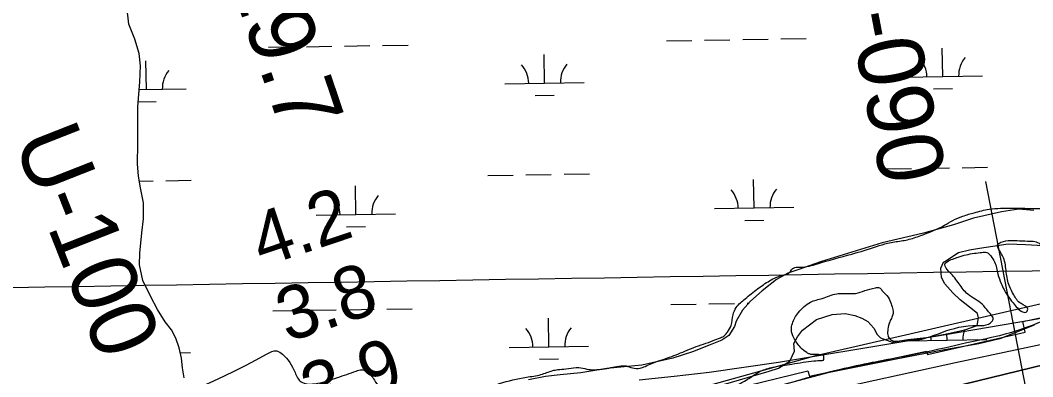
# Model space of a CAD drawing. Extents: x 3855477 to 3893699, y 299188 to 325115.
# Drawn here: x 3878373 to 3879649, y 319958 to 320408 of the extents above; entities that cross this region are included whole.
import ezdxf

# ---------------------------------------------------------------- set-up
doc = ezdxf.new("R2010")
doc.units = 0
for name, color, linetype in [('V-GRID-MAJR', 7, 'Continuous'), ('V-RIVR-EDGE', 7, 'Continuous'), ('V-RIVR-RANG', 7, 'Continuous'), ('V-RIVR-RANG-IDEN', 7, 'Continuous'), ('V-RRAP-FSHR', 7, 'Continuous'), ('V-RRAP-RVMT', 7, 'Continuous'), ('V-TOPO-DPTH', 7, 'Continuous'), ('V-TOPO-MINR', 7, 'Continuous'), ('V-TOPO-SHOR', 7, 'Continuous'), ('V-TOPO-WATR', 7, 'Continuous'), ('V-WETL-SWMP', 7, 'Continuous')]:
    doc.layers.add(name, color=color, linetype=linetype)

msp = doc.modelspace()

# ---------------------------------------------------------------- linework, layer by layer
at = {"layer": 'V-GRID-MAJR'}
msp.add_spline([(3859493.4, 319767), (3864801.7, 319851.5), (3870110.1, 319936.8), (3875418.4, 320022.9), (3880726.7, 320109.8), (3886035, 320197.4), (3891343.3, 320285.8)], degree=3, dxfattribs=at)
at = {"layer": 'V-RIVR-EDGE'}
for points in [[(3878772.9, 319957.2), (3878796.4, 319965.5), (3878803.2, 319967.1), (3878809.6, 319965.5), (3878819.5, 319953.9), (3878825.5, 319945.2), (3878829.8, 319938.8), (3878836.2, 319932), (3878847.7, 319924.8), (3878860.9, 319921.2), (3878873.6, 319921.5), (3878896.7, 319925.8), (3878919.5, 319929.8), (3878950.6, 319940.1), (3878977.3, 319949.6), (3879011.2, 319957.8), (3879029.5, 319961), (3879044.3, 319966.1), (3879050.7, 319967.3), (3879061, 319968.1), (3879073.8, 319970), (3879077, 319970), (3879087.4, 319968), (3879096.5, 319967.2), (3879109.7, 319968.4), (3879130.4, 319971.9), (3879136.8, 319971.9), (3879144.7, 319969.5), (3879154.3, 319969), (3879160.7, 319971.4), (3879177.8, 319978.2), (3879199.8, 319986.1), (3879222.1, 319995.2), (3879246.5, 320003.9), (3879255.6, 320007.5), (3879261.2, 320010.6), (3879264.4, 320014.6), (3879269.2, 320023), (3879271.6, 320036.5), (3879275.7, 320045.7), (3879286.8, 320056.8), (3879302.4, 320069.1), (3879317.6, 320079.4), (3879334.7, 320086.6), (3879343.1, 320090.1), (3879344.3, 320092.1), (3879345.9, 320094.1), (3879349.5, 320096.1), (3879356.7, 320096.5), (3879377.8, 320100.8), (3879421.3, 320113.1), (3879452.4, 320122.5), (3879466.4, 320126.9), (3879475.1, 320128.5), (3879491.5, 320131.2), (3879508.2, 320136.4), (3879538.1, 320149.4), (3879548.5, 320155.4), (3879561.3, 320160.9), (3879575.6, 320165.3), (3879594.4, 320169.6), (3879623.1, 320171.1), (3879644.6, 320170.7), (3879667.7, 320170.2), (3879690.4, 320169.4), (3879720.3, 320168.5), (3879736.3, 320166.9), (3879755, 320166.8), (3879773.7, 320166.4), (3879792.9, 320167.9), (3879818.8, 320173.8), (3879839.5, 320179.8), (3879887, 320190.4), (3879922.9, 320197.5), (3879946.4, 320202.6), (3879975.5, 320205.7), (3880001.8, 320208.9), (3880023.7, 320208.4), (3880039.7, 320210), (3880060.4, 320212.3), (3880085.5, 320214.2), (3880109.8, 320215), (3880166.8, 320218.8), (3880184.7, 320218.4), (3880197.1, 320217.9), (3880212.2, 320218.7), (3880223.4, 320222.3), (3880244.5, 320225), (3880264.1, 320228.1), (3880280, 320230.5), (3880292, 320231.7), (3880309.9, 320234.8), (3880320.3, 320240), (3880325.9, 320247.5), (3880329.9, 320258.3), (3880333.1, 320265.4), (3880340.3, 320270.6), (3880351.1, 320277.3), (3880369.8, 320284.1), (3880385, 320288), (3880396.5, 320290.4), (3880410.1, 320295.9), (3880422.1, 320303.5), (3880445.6, 320312.6), (3880458.4, 320318.1), (3880473.9, 320323.3), (3880494.3, 320328.4), (3880510.2, 320333.9), (3880537, 320341.4), (3880560.5, 320345.8), (3880579.2, 320349.7), (3880634.2, 320361.1), (3880689.3, 320376.1), (3880708.4, 320381.7), (3880769, 320397.1), (3880805.3, 320408.1), (3880840.8, 320422), (3880842.9, 320423)], [(3879697, 320125.3), (3879719.6, 320127.7), (3879729.6, 320126.8), (3879733.2, 320123.2), (3879733.6, 320118.9), (3879739.5, 320088.6), (3879740.6, 320082.6), (3879743.4, 320081.4), (3879749.4, 320081.4), (3879752.2, 320084.5), (3879744.7, 320122), (3879744.3, 320126.8), (3879747.1, 320126.8), (3879767.9, 320130.7), (3879777.8, 320129.9), (3879787, 320126.3), (3879796.9, 320118.3), (3879802.1, 320105.1), (3879803.6, 320100), (3879808, 320098), (3879817.2, 320099.5), (3879824, 320102.3), (3879826.8, 320106.3), (3879826.8, 320112.3), (3879824, 320128.2), (3879824.9, 320133.8), (3879827.2, 320134.6), (3879832.8, 320135), (3879839.6, 320134.9), (3879849.2, 320136.5), (3879852.8, 320140.5), (3879854, 320146.9), (3879857.6, 320148.8), (3879860.8, 320149.6), (3879865.9, 320148.8), (3879880.7, 320141.2), (3879897, 320142.4), (3879920.5, 320148.3), (3879924.5, 320146.7), (3879924.5, 320142.7), (3879920.5, 320124.8), (3879922.9, 320122.8), (3879934, 320123.1), (3879938.4, 320126.3), (3879949.2, 320127.1), (3879961.1, 320127.1), (3879967.9, 320131.8), (3879971.5, 320137.4), (3879976.3, 320151.3), (3879987.1, 320161.3), (3880003.9, 320165.6), (3880021, 320166), (3880035, 320165.1), (3880049.7, 320169.1), (3880055.3, 320169.5), (3880068.4, 320162.7), (3880087.1, 320155.4), (3880095.9, 320154.2), (3880116.6, 320156.2), (3880150.1, 320161.7), (3880176.4, 320163.6), (3880209.9, 320166.7), (3880232.2, 320168.6), (3880259.8, 320175.3), (3880270.9, 320178.9), (3880279.3, 320179.3), (3880287.3, 320180.1), (3880297.2, 320184.8), (3880310, 320186.8), (3880320.8, 320187.9), (3880345.9, 320190.7), (3880358.6, 320194.2), (3880377.8, 320201.4), (3880395.7, 320206.1), (3880415.3, 320214.4), (3880426.1, 320220), (3880431.2, 320220), (3880447.2, 320217.1), (3880458.3, 320216.7), (3880469.5, 320216.7), (3880493, 320214.2), (3880506.5, 320213), (3880520.1, 320214.6), (3880541.6, 320212.5), (3880558.7, 320207.7), (3880566.3, 320204.5), (3880579.5, 320203.2), (3880606.5, 320200.4), (3880635.6, 320198.3), (3880664.3, 320198.3), (3880680.7, 320199.4), (3880692.2, 320199.4), (3880713.3, 320196.1), (3880741.6, 320190.5), (3880767.9, 320187.6), (3880798.2, 320184.8), (3880844.8, 320178.7), (3880850.4, 320180.3), (3880860.4, 320184.6), (3880868.3, 320186.2), (3880878.7, 320186.2), (3880899.8, 320183.3), (3880916.2, 320179.3), (3880934.5, 320174.9), (3880964.4, 320170), (3880969.1, 320168.8), (3880968.3, 320165.2), (3880974.3, 320162), (3880987.4, 320162), (3880998.2, 320163.2), (3881003.4, 320167.1), (3881006.2, 320169.5), (3881014.2, 320169.9), (3881026.1, 320167.9), (3881030.5, 320169.1), (3881035.7, 320175.8), (3881045.3, 320179), (3881051.3, 320179), (3881058, 320175.4), (3881061.2, 320168.2), (3881062, 320161.8), (3881058, 320151.1), (3881049.6, 320143.1), (3881043.2, 320139.9), (3881032.4, 320138.4), (3880996.2, 320144.8), (3880947.2, 320152.9), (3880920.5, 320156.2), (3880894.2, 320155.4), (3880850.3, 320151.2), (3880831.6, 320150.4), (3880807.3, 320154.9), (3880789.8, 320158.1), (3880775, 320163.3), (3880750.7, 320165.8), (3880733.2, 320167), (3880726.8, 320165.4), (3880717.2, 320164.6), (3880710.9, 320165.9), (3880707.3, 320170.7), (3880704.5, 320173.8), (3880697.3, 320174.7), (3880679, 320177.5), (3880672.2, 320176.7), (3880659.9, 320172.4), (3880641.1, 320172.4), (3880568.6, 320179), (3880520.4, 320181.1), (3880484.9, 320181.6), (3880478.6, 320182.8), (3880469.8, 320189.2), (3880461.5, 320190), (3880428.4, 320187.3), (3880417.2, 320185.7), (3880414, 320182.5), (3880409.6, 320177.8), (3880403.6, 320176.6), (3880390.1, 320175.4), (3880368.6, 320176.3), (3880354.6, 320176.3), (3880341.9, 320175.1), (3880318.3, 320168.8), (3880272.9, 320157), (3880215.1, 320147.2), (3880160, 320141.7), (3880146.5, 320140.2), (3880123.4, 320133), (3880083.9, 320124.4), (3880001, 320115), (3879947.5, 320106.4), (3879873.4, 320088.6), (3879836.7, 320081.5), (3879819.9, 320079.2), (3879798.4, 320075.3), (3879788.8, 320072.1), (3879781.2, 320066.9), (3879773.3, 320065.4), (3879750.1, 320060.2), (3879721, 320049.9), (3879669.2, 320031.3), (3879631.7, 320017.1), (3879566.3, 320000.9), (3879510, 319988.3), (3879446.7, 319976.1), (3879406.8, 319967.4), (3879349.7, 319952.4), (3879285.9, 319934.6), (3879218.1, 319916.9), (3879183.4, 319903.8), (3879155.9, 319896.7), (3879139.2, 319893.2), (3879093.7, 319885.3), (3879060.6, 319877), (3878986, 319855.3), (3878942.6, 319840.2), (3878915.4, 319828.4), (3878895.5, 319814.5), (3878875.1, 319802.9), (3878854.8, 319795.8), (3878818.5, 319787.5), (3878772.2, 319780.9), (3878725.6, 319767.1), (3878653.4, 319749.3), (3878584.8, 319736.3), (3878566.5, 319736.4), (3878560.5, 319740.4), (3878558.5, 319746.7), (3878560.2, 319750.7), (3878564.9, 319754.3), (3878579.3, 319757.1), (3878593.7, 319761)], [(3878593.7, 319761), (3878602, 319762.6), (3878621.2, 319766.9), (3878629.1, 319767.3), (3878639.5, 319766.5), (3878651.1, 319766.8), (3878665.8, 319769.2), (3878675.4, 319775.1), (3878687.8, 319783.5), (3878708.5, 319791.4), (3878733.2, 319796.9), (3878763.9, 319802.4), (3878792.6, 319804.7), (3878814.6, 319807.9), (3878836.9, 319811), (3878853.2, 319815), (3878867.6, 319821.3), (3878894.7, 319838), (3878922.3, 319852.7), (3878944.2, 319861.8), (3878994.1, 319877.2), (3879041.9, 319890.2), (3879087.4, 319902.9), (3879104.9, 319907.2), (3879119.7, 319909.6), (3879139.2, 319912.3), (3879158.4, 319915.8), (3879181.9, 319921.4), (3879208.6, 319930.9), (3879246.9, 319940.7), (3879276.8, 319948.2), (3879291.6, 319956.2), (3879306.3, 319965.3), (3879321.9, 319970.4), (3879345.8, 319974.4), (3879373.3, 319978.3), (3879383.7, 319979), (3879385.7, 319979.4), (3879386.1, 319982.2), (3879385.7, 319985), (3879383.7, 319985.8), (3879367.8, 319987.1), (3879364.6, 319988.7), (3879357, 319995), (3879348.3, 320007.4), (3879345.1, 320017.8), (3879346.3, 320025.4), (3879353.9, 320039.3), (3879361.1, 320046.8), (3879369.1, 320052.4), (3879383.9, 320057.2), (3879402.2, 320063.1), (3879410.2, 320063.5), (3879417.4, 320063.4), (3879426.1, 320063.4), (3879437.7, 320067), (3879450.9, 320070.5), (3879456.1, 320070.5), (3879459.2, 320067.3), (3879467.2, 320058.5), (3879470.7, 320050.2), (3879473.1, 320043), (3879471.9, 320033.4), (3879469.1, 320027.8), (3879466.7, 320018.3), (3879466.7, 320011.1), (3879469.4, 320005.9), (3879473, 320003.5), (3879481.4, 320003.5), (3879506.5, 320005.4), (3879529.2, 320012.2), (3879573.9, 320022.8), (3879598.2, 320028.3), (3879599, 320029.5), (3879593.5, 320040.3), (3879585.5, 320049.9), (3879567.6, 320062.3), (3879556.5, 320075.5), (3879545, 320089.8), (3879539, 320097.8), (3879539, 320101.4), (3879541.4, 320103.4), (3879555.4, 320109.3), (3879575.7, 320114.1), (3879585.3, 320115.2), (3879591.3, 320115.2), (3879596.4, 320110.8), (3879601.2, 320103.2), (3879605.5, 320087.7), (3879609.5, 320076.1), (3879617.4, 320061), (3879624.6, 320051.4), (3879636.5, 320040.2), (3879639.3, 320039.4), (3879642.1, 320041), (3879642.9, 320043.4), (3879634.5, 320050.6), (3879625.4, 320061.7), (3879619.9, 320072.5), (3879615.9, 320090.1), (3879612.4, 320108.4), (3879607.2, 320117.6), (3879605.2, 320121.6), (3879604.8, 320124.4), (3879609.2, 320127.9), (3879632.4, 320129.9), (3879646.3, 320129.4), (3879653.5, 320128.6), (3879660.2, 320124.2), (3879664.2, 320113.5), (3879676.1, 320085.1), (3879686.4, 320064.8), (3879689.6, 320058.8), (3879693.1, 320058.4), (3879697.1, 320060), (3879697.9, 320061.6), (3879685.2, 320081.9), (3879674.5, 320103.1), (3879670.6, 320121), (3879669.8, 320126.2), (3879671.4, 320128.2), (3879674.2, 320127.8), (3879692.5, 320125.7), (3879697, 320125.3)], [(3878199.4, 319784.9), (3878242.5, 319804.7), (3878272.8, 319818.2), (3878683.7, 319986.9), (3878696.4, 319990.9), (3878703.6, 319986.9), (3878719.5, 319963.7), (3878727.4, 319951.8), (3878734.6, 319949.4), (3878748.2, 319950.1), (3878772.9, 319957.2)]]:
    msp.add_spline(points, degree=3, dxfattribs=at)
at = {"layer": 'V-RIVR-RANG'}
msp.add_line((3879589.8, 320204.5), (3879776.1, 319242.4), dxfattribs=at)
at = {"layer": 'V-RRAP-FSHR'}
msp.add_lwpolyline([(3876931.2, 318781), (3877153.9, 318947.9), (3877384.1, 319090.2), (3877720.6, 319286.6), (3878185, 319523.3), (3878396.2, 319649), (3878618, 319749.1), (3878835.2, 319834.1), (3879377.4, 319985.4), (3880023.2, 320134.6), (3880260.9, 320172), (3880414.8, 320178.8), (3880574.3, 320171.5), (3881565, 320168.5), (3882291, 320136.7)], dxfattribs=at)
at = {"layer": 'V-RRAP-RVMT'}
for p, q in [((3879636.7, 320028), (3879784.8, 320059.2)), ((3879639.7, 320014.5), (3879636.7, 320028)), ((3879516.5, 319986.4), (3879639.7, 320014.5)), ((3879368, 319958.9), (3879515.4, 319990.5)), ((3879515.4, 319990.5), (3879516.5, 319986.4)), ((3879213.5, 319928.7), (3879366, 319965.9)), ((3879366, 319965.9), (3879368, 319958.9))]:
    msp.add_line(p, q, dxfattribs=at)
at = {"layer": 'V-TOPO-DPTH'}
for points in [[(3879701.7, 320039.4), (3879647.7, 320029.8), (3879593.6, 320020.4), (3879539.5, 320011.2), (3879485.4, 320002.2), (3879329, 319976.5), (3879285.2, 319969.8), (3879241.3, 319963.6), (3879197.3, 319958.5), (3879153.2, 319953.9)], [(3878036.7, 319355.3), (3878620.3, 319650.6), (3878656.2, 319668.8), (3878692.1, 319687), (3878727.9, 319705.3), (3878763.8, 319723.7), (3878815.8, 319750.3), (3878825.6, 319755.3), (3878835.5, 319760.2), (3878845.4, 319765), (3878855.4, 319769.7), (3878872.5, 319777.8), (3878873.9, 319778.4), (3878875.4, 319779), (3878878.3, 319779.9), (3878903.5, 319787), (3878917.6, 319790.9), (3878931.8, 319794.7), (3878945.9, 319798.4), (3878960.1, 319801.9), (3879802.4, 320007.4)], [(3878036.7, 319355.3), (3878620.3, 319650.6), (3878656.2, 319668.8), (3878692.1, 319687), (3878727.9, 319705.3), (3878763.8, 319723.7), (3878815.8, 319750.3), (3878825.6, 319755.3), (3878835.5, 319760.2), (3878845.4, 319765), (3878855.4, 319769.7), (3878872.5, 319777.8), (3878873.9, 319778.4), (3878875.4, 319779), (3878878.3, 319779.9), (3878903.5, 319787), (3878917.6, 319790.9), (3878931.8, 319794.7), (3878945.9, 319798.4), (3878960.1, 319801.9), (3879802.4, 320007.4)]]:
    msp.add_lwpolyline(points, dxfattribs=at)
at = {"layer": 'V-TOPO-MINR'}
for points in [[(3879777.6, 320023.7), (3879551.8, 319976), (3879436.8, 319950.8), (3879322.1, 319924.5), (3879207.7, 319896.3), (3879093.7, 319867), (3878897.1, 319814.8), (3878881.7, 319810.3), (3878866.5, 319805.2), (3878851.6, 319799.3), (3878836.9, 319792.9), (3878661.5, 319710.6), (3878559.7, 319661.5), (3878458.8, 319611), (3878358.9, 319558.2)], [(3879802.4, 320007.4), (3878960.1, 319801.9), (3878945.9, 319798.4), (3878931.8, 319794.7), (3878917.6, 319790.9), (3878903.5, 319787), (3878878.3, 319779.9), (3878875.4, 319779), (3878873.9, 319778.4), (3878872.5, 319777.8), (3878855.4, 319769.7), (3878845.4, 319765), (3878835.5, 319760.2), (3878825.6, 319755.3), (3878815.8, 319750.3), (3878763.8, 319723.7), (3878727.9, 319705.3), (3878692.1, 319687), (3878656.2, 319668.8), (3878620.3, 319650.6), (3878036.7, 319355.3)]]:
    msp.add_lwpolyline(points, dxfattribs=at)
at = {"layer": 'V-TOPO-SHOR'}
msp.add_lwpolyline([(3878579.6, 319957.1), (3878577.5, 319969.7), (3878576.5, 319981.6), (3878573.6, 319994.9), (3878569.1, 320007.1), (3878563.8, 320017.3), (3878555.8, 320027.8), (3878546.1, 320043.1), (3878537.2, 320059.9), (3878527.8, 320079.9), (3878523.6, 320099.6), (3878523.8, 320114.2), (3878526.2, 320139.9), (3878528.3, 320157.7), (3878528.5, 320177.8), (3878524.6, 320196.7), (3878522.1, 320211.3), (3878521.1, 320226.7), (3878521.5, 320252.3), (3878521.2, 320274.4), (3878521.3, 320298.9), (3878524, 320330.5), (3878524.9, 320350.6), (3878523.1, 320366), (3878517.7, 320384.1), (3878510, 320402.9), (3878507.3, 320425.4)], dxfattribs=at)
at = {"layer": 'V-TOPO-WATR'}
msp.add_lwpolyline([(3879701.7, 320039.4), (3879647.7, 320029.8), (3879593.6, 320020.4), (3879539.5, 320011.2), (3879485.4, 320002.2), (3879329, 319976.5), (3879285.2, 319969.8), (3879241.3, 319963.6), (3879197.3, 319958.5), (3879153.2, 319953.9)], dxfattribs=at)
at = {"layer": 'V-WETL-SWMP'}
for p, q in [((3879187.7, 320382.1), (3879219.7, 320382.6)), ((3879235.7, 320382.9), (3879267.7, 320383.4)), ((3879283.7, 320383.7), (3879315.7, 320384.2)), ((3879331.7, 320384.4), (3879363.7, 320385)), ((3878685.9, 320373.9), (3878717.9, 320374.4)), ((3878733.9, 320374.7), (3878765.9, 320375.2)), ((3878781.9, 320375.5), (3878813.9, 320376)), ((3878829.9, 320376.3), (3878861.9, 320376.8)), ((3879034, 320328.8), (3879033.4, 320364.8)), ((3879535.8, 320337), (3879535.3, 320373)), ((3878532.2, 320320.7), (3878531.6, 320356.7)), ((3878984, 320328), (3879084, 320329.7)), ((3879485.8, 320336.2), (3879585.8, 320337.8)), ((3878523.1, 320320.5), (3878582.2, 320321.5)), ((3879524.1, 320321.4), (3879548.1, 320321.8)), ((3878521.8, 320305.1), (3878544.4, 320305.4)), ((3879022.3, 320313.2), (3879046.3, 320313.6)), ((3878962.5, 320212.2), (3878994.5, 320212.7)), ((3879010.5, 320213), (3879042.5, 320213.5)), ((3879058.5, 320213.8), (3879090.5, 320214.3)), ((3879464.3, 320220.4), (3879496.3, 320220.9)), ((3879512.3, 320221.2), (3879544.3, 320221.7)), ((3879560.3, 320222), (3879592.3, 320222.5)), ((3878523.2, 320205.1), (3878540.6, 320205.4)), ((3878556.6, 320205.6), (3878588.6, 320206.1)), ((3878796.2, 320163.1), (3878795.6, 320199.1)), ((3879298, 320171.3), (3879297.5, 320207.2)), ((3878746.2, 320162.3), (3878846.2, 320163.9)), ((3879248, 320170.4), (3879348, 320172.1)), ((3879286.3, 320155.6), (3879310.3, 320156)), ((3878784.4, 320147.5), (3878808.4, 320147.8)), ((3879193.2, 320049.5), (3879225.2, 320050)), ((3879241.2, 320050.2), (3879273.2, 320050.8)), ((3879289.2, 320051), (3879291.2, 320051.1)), ((3878691.3, 320041.3), (3878723.3, 320041.8)), ((3878739.3, 320042.1), (3878771.3, 320042.6)), ((3878787.3, 320042.8), (3878819.3, 320043.4)), ((3878835.3, 320043.6), (3878867.3, 320044.2)), ((3879039.4, 319996.2), (3879038.8, 320032.2)), ((3879541.3, 320004.4), (3879541.1, 320012.7)), ((3878989.4, 319995.4), (3879089.4, 319997)), ((3879491.3, 320003.6), (3879591.3, 320005.2)), ((3878575, 319988.6), (3878587.6, 319988.8)), ((3879027.7, 319980.6), (3879051.7, 319981))]:
    msp.add_line(p, q, dxfattribs=at)
for points in [[(3878579.6, 319957.1), (3878577.5, 319969.7), (3878576.5, 319981.6), (3878573.6, 319994.9), (3878569.1, 320007.1), (3878563.8, 320017.3), (3878555.8, 320027.8), (3878546.1, 320043.1), (3878537.2, 320059.9), (3878527.8, 320079.9), (3878523.6, 320099.6), (3878523.8, 320114.2), (3878526.2, 320139.9), (3878528.3, 320157.7), (3878528.5, 320177.8), (3878524.6, 320196.7), (3878522.1, 320211.3), (3878521.1, 320226.7), (3878521.5, 320252.3), (3878521.2, 320274.4), (3878521.3, 320298.9), (3878524, 320330.5), (3878524.9, 320350.6), (3878523.1, 320366), (3878517.7, 320384.1), (3878510, 320402.9), (3878507.3, 320425.4)], [(3879650.5, 320168.2), (3879631.6, 320169.6), (3879609.9, 320166.2), (3879574.8, 320158.5), (3879549.4, 320150), (3879511.5, 320139.5), (3879459.5, 320127.3), (3879382.9, 320103.6), (3879353.4, 320093.1), (3879340.5, 320088.8), (3879326.3, 320080.9), (3879308.1, 320066.6), (3879293.5, 320053.5), (3879283.3, 320042.4), (3879275.5, 320028.4), (3879273.4, 320021.6), (3879266.4, 320010.4), (3879257.5, 320004.5), (3879242.6, 319998.6), (3879220.4, 319989.6), (3879195.8, 319981.8), (3879156.7, 319973), (3879112.4, 319968.7), (3879079.8, 319963.4), (3879053.6, 319960.9), (3879035.1, 319958.7), (3879013.8, 319954.5)], [(3879548.5, 320064), (3879538.5, 320075.7), (3879534.2, 320083.4), (3879533.5, 320095.5), (3879536.8, 320102.7), (3879538.4, 320103.5), (3879555.9, 320114.9), (3879569.6, 320118.4), (3879582, 320120.7), (3879599, 320122.9), (3879618.3, 320125.9), (3879640, 320125.3), (3879692.2, 320122.3)], [(3879259.7, 319948.6), (3879317, 319965.2), (3879328.7, 319969.1), (3879343.3, 319977.8), (3879349, 319990.6), (3879348.3, 320000.2), (3879352.9, 320008.6), (3879359, 320017), (3879376.8, 320030.5), (3879396.6, 320036.7), (3879412.7, 320038.1), (3879425.1, 320035.6), (3879433.9, 320032.3), (3879441.5, 320028.2), (3879449.1, 320019.6), (3879453, 320011.5), (3879457.4, 320007.5), (3879472.2, 320002.1), (3879491.9, 320005.5), (3879515.3, 320008), (3879539, 320012.2), (3879563.6, 320017.6), (3879579.4, 320023), (3879581.1, 320032.6), (3879579.5, 320038.3), (3879569.6, 320046), (3879558, 320055.4), (3879548.5, 320064)], [(3879650.9, 320023.4), (3879607.7, 320006.2), (3879581.5, 319999.7), (3879538, 319992.1), (3879477.2, 319980.7), (3879391, 319963.2), (3879329.7, 319947)]]:
    msp.add_lwpolyline(points, dxfattribs=at)
for centre, start, end in [((3879089.2, 320330.2), 140.1615, 181.7052), ((3879480.6, 320336.6), 0.1615, 41.7052), ((3879591.1, 320338.4), 140.1615, 181.7052), ((3878587.4, 320322), 140.1615, 181.7052), ((3878978.8, 320328.4), 0.1615, 41.7052), ((3878851.4, 320164.5), 140.1615, 181.7052), ((3879242.8, 320170.8), 0.1615, 41.7052), ((3879353.3, 320172.6), 140.1615, 181.7052), ((3878741, 320162.7), 0.1615, 41.7052), ((3878984.2, 319995.8), 0.1615, 41.7052), ((3879094.6, 319997.6), 140.1615, 181.7052), ((3879486, 320004), 0.1615, 8.2696), ((3879596.5, 320005.8), 160.5787, 181.7052)]:
    msp.add_arc(centre, 35.2, start, end, dxfattribs=at)

# ---------------------------------------------------------------- texts
at = {"layer": 'V-RIVR-RANG'}
for s, p in [('4.2', (3878677.9, 320096.2)), ('3.8', (3878709.9, 320001.4)), ('3.9', (3878741.6, 319906.6))]:
    msp.add_text(s, height=67, rotation=18.5283, dxfattribs=at).set_placement(p)
at = {"layer": 'V-RIVR-RANG-IDEN'}
for s, rotation, p in [('R-19.7', 288.6722, (3878597.2, 320575.9)), ('U-090', 280.8163, (3879402.7, 320493.8)), ('U-100', 291.4803, (3878364.1, 320256.7))]:
    msp.add_text(s, height=83, rotation=rotation, dxfattribs=at).set_placement(p)

doc.saveas('drawing.dxf')
